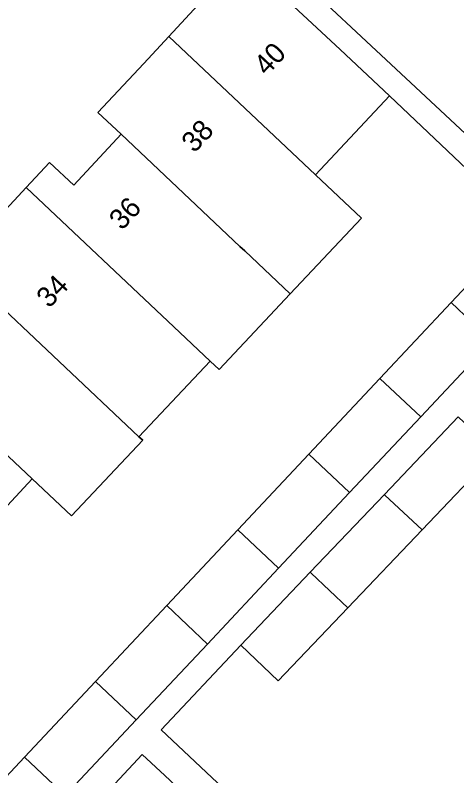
# Model space of a CAD drawing. Extents: x 158472 to 159562, y 388525 to 389606.
# Drawn here: x 159195.79 to 159217.49, y 389312.04 to 389349.37 of the extents above; entities that cross this region are included whole.
import ezdxf

# ---------------------------------------------------------------- set-up
doc = ezdxf.new("R2010")
doc.units = 0
for name, color, linetype in [('IMGEO_Erf', 7, 'Continuous'), ('IMGEO_Groenvoorziening', 7, 'Continuous'), ('IMGEO_Pand', 7, 'Continuous'), ('IMGEO_Pand_nummerreeks', 7, 'Continuous'), ('IMGEO_Voetpad_open', 7, 'Continuous')]:
    doc.layers.add(name, color=color, linetype=linetype)

msp = doc.modelspace()

# ---------------------------------------------------------------- linework, layer by layer
at = {"layer": 'IMGEO_Erf'}
for points in [[(159195.128, 389339.626), (159196.326, 389340.91), (159197.476, 389342.142), (159198.667, 389341.032), (159200.992, 389343.524), (159199.857, 389344.593), (159202.105, 389347.004), (159203.334, 389348.322), (159204.577, 389349.654)], [(159192.753, 389309.236), (159196.247, 389312.954), (159199.74, 389316.671), (159203.236, 389320.39), (159206.729, 389324.107), (159210.225, 389327.826), (159213.717, 389331.542), (159217.212, 389335.261), (159220.83, 389339.11), (159214.186, 389345.42), (159210.554, 389341.527), (159212.807, 389339.406), (159209.311, 389335.691), (159205.815, 389331.976), (159205.372, 389332.393), (159201.875, 389328.68), (159202.057, 389328.508), (159198.56, 389324.794), (159196.634, 389326.608), (159193.154, 389322.878)], [(159219.414, 389327.908), (159215.782, 389324.103), (159212.135, 389320.284), (159208.714, 389316.7), (159206.877, 389318.454), (159202.964, 389314.291), (159220.385, 389297.919)]]:
    msp.add_lwpolyline(points, dxfattribs=at)
at = {"layer": 'IMGEO_Groenvoorziening'}
msp.add_lwpolyline([(159221.061, 389340.626), (159215.979, 389359.537), (159211.703, 389354.955), (159208.91, 389351.962)], close=True, dxfattribs=at)
at = {"layer": 'IMGEO_Pand'}
for points in [[(159203.334, 389348.322), (159210.554, 389341.527), (159214.186, 389345.42), (159211.758, 389347.686), (159208.102, 389351.096), (159206.928, 389352.173), (159204.577, 389349.654)], [(159203.334, 389348.322), (159202.105, 389347.004), (159199.857, 389344.593), (159200.992, 389343.524), (159206.832, 389338.024), (159207.074, 389337.797), (159209.311, 389335.691), (159212.807, 389339.406), (159210.554, 389341.527)], [(159200.992, 389343.524), (159198.667, 389341.032), (159197.476, 389342.142), (159196.326, 389340.91), (159203.594, 389334.068), (159205.372, 389332.393), (159205.815, 389331.976), (159209.311, 389335.691), (159207.074, 389337.797), (159206.832, 389338.024)], [(159196.326, 389340.91), (159195.128, 389339.626), (159192.846, 389337.182), (159194.027, 389336.072), (159201.875, 389328.68), (159205.372, 389332.393), (159203.594, 389334.068)], [(159219.214, 389333.377), (159222.833, 389337.228), (159220.83, 389339.11), (159217.212, 389335.261)], [(159194.027, 389336.072), (159193.968, 389336.008), (159191.894, 389333.785), (159190.685, 389334.912), (159189.344, 389333.474), (159196.634, 389326.608), (159198.56, 389324.794), (159202.057, 389328.508), (159201.875, 389328.68)], [(159213.717, 389331.542), (159215.718, 389329.657), (159219.214, 389333.377), (159217.212, 389335.261)], [(159189.344, 389333.474), (159188.17, 389332.216), (159185.865, 389329.747), (159193.154, 389322.878), (159196.634, 389326.608)], [(159213.717, 389331.542), (159210.225, 389327.826), (159212.226, 389325.942), (159215.718, 389329.657)], [(159217.565, 389329.649), (159213.933, 389325.844), (159213.959, 389325.819), (159215.782, 389324.103), (159219.414, 389327.908)], [(159212.226, 389325.942), (159210.225, 389327.826), (159206.729, 389324.107), (159208.73, 389322.222)], [(159213.933, 389325.844), (159210.287, 389322.025), (159210.339, 389321.976), (159212.135, 389320.284), (159215.782, 389324.103), (159213.959, 389325.819)], [(159203.236, 389320.39), (159205.237, 389318.505), (159208.73, 389322.222), (159206.729, 389324.107)], [(159210.287, 389322.025), (159206.877, 389318.454), (159208.714, 389316.7), (159212.135, 389320.284), (159210.339, 389321.976)], [(159201.741, 389314.785), (159205.237, 389318.505), (159203.236, 389320.39), (159199.74, 389316.671)], [(159201.741, 389314.785), (159199.74, 389316.671), (159196.247, 389312.954), (159198.248, 389311.068)], [(159194.754, 389307.351), (159198.248, 389311.068), (159196.247, 389312.954), (159192.753, 389309.236)], [(159203.144, 389312.044), (159202.036, 389313.083), (159200.242, 389311.168), (159201.35, 389310.13), (159205.195, 389306.527), (159206.999, 389308.431)]]:
    msp.add_lwpolyline(points, close=True, dxfattribs=at)
at = {"layer": 'IMGEO_Voetpad_open'}
for points in [[(159218.087, 389356.758), (159216.79, 389361.586), (159215.152, 389367.684), (159213.906, 389367.254), (159215.979, 389359.537), (159221.061, 389340.626), (159208.91, 389351.962), (159202.165, 389358.254), (159201.016, 389356.78), (159206.928, 389352.173), (159208.102, 389351.096), (159211.758, 389347.686), (159214.186, 389345.42), (159220.83, 389339.11)], [(159219.214, 389333.377), (159215.718, 389329.657), (159212.226, 389325.942), (159208.73, 389322.222), (159205.237, 389318.505), (159201.741, 389314.785), (159198.248, 389311.068)], [(159220.385, 389297.919), (159202.964, 389314.291), (159206.877, 389318.454), (159210.287, 389322.025), (159213.933, 389325.844), (159217.565, 389329.649)], [(159200.242, 389311.168), (159202.036, 389313.083), (159203.144, 389312.044), (159206.999, 389308.431)]]:
    msp.add_lwpolyline(points, dxfattribs=at)

# ---------------------------------------------------------------- texts
at = {"layer": 'IMGEO_Pand_nummerreeks'}
for s, rotation, p in [('40', 46.8022, (159208.152, 389346.357)), ('38', 46.8049, (159204.596, 389342.571)), ('36', 46.9424, (159201.039, 389338.771)), ('34', 46.9424, (159197.468, 389334.95))]:
    msp.add_text(s, height=1, rotation=rotation, dxfattribs=at).set_placement(p)

doc.saveas('drawing.dxf')
